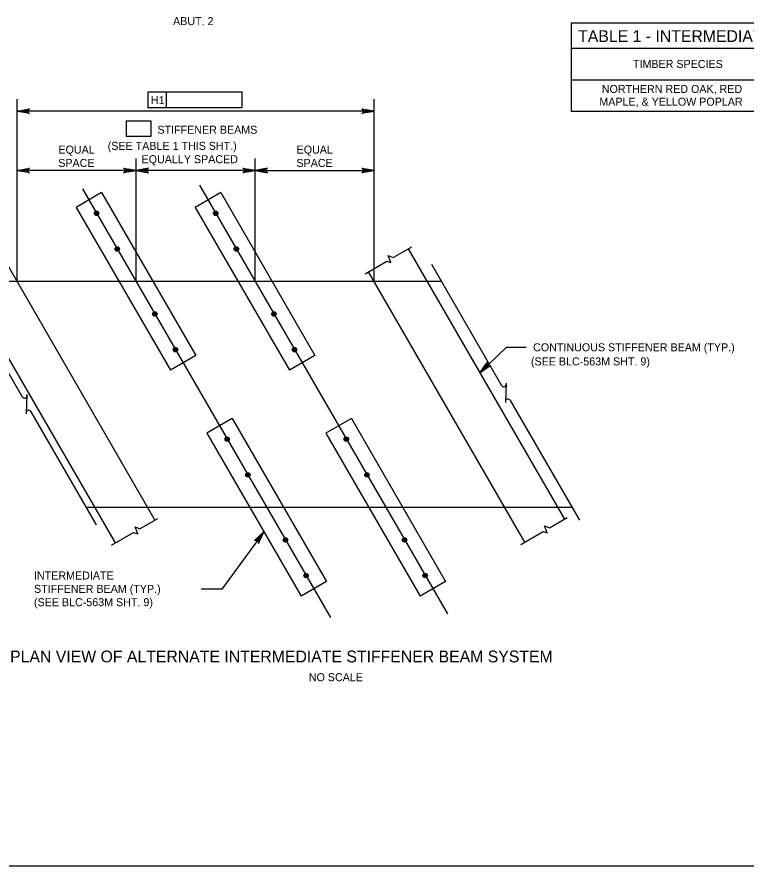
# Model space of a CAD drawing. Extents: x 638268 to 640277, y 295465 to 298435.
# Drawn here: x 639628.9 to 639902.1, y 296668.5 to 296986.8 of the extents above; entities that cross this region are included whole.
import ezdxf

# ---------------------------------------------------------------- set-up
doc = ezdxf.new("R2010")
doc.units = 0
for name, color, linetype in [('2', 7, 'Continuous'), ('3', 7, 'Continuous'), ('4', 7, 'Continuous'), ('8', 7, 'Continuous')]:
    doc.layers.add(name, color=color, linetype=linetype)

msp = doc.modelspace()

# ---------------------------------------------------------------- linework, layer by layer
at = {"layer": '2'}
for p, q in [((639787.93, 296887.61), (639605.87, 296887.61)), ((639836.89, 296802.91), (639654.83, 296802.91)), ((640102.46, 296668.46), (639316.46, 296668.46))]:
    msp.add_line(p, q, dxfattribs=at)
at = {"layer": '3'}
for p, q in [((639660.62, 296920.9), (639651.08, 296915.38)), ((639660.62, 296920.9), (639695.94, 296859.8)), ((639705.26, 296920.9), (639695.71, 296915.38)), ((639705.26, 296920.9), (639740.57, 296859.8)), ((639651.08, 296915.38), (639686.4, 296854.29)), ((639695.71, 296915.38), (639731.03, 296854.29)), ((639622.02, 296899.51), (639680.61, 296798.15)), ((639769.85, 296896.57), (639776.87, 296900.62)), ((639775.51, 296899.84), (639834.1, 296798.48)), ((639759.35, 296890.5), (639767.51, 296895.22)), ((639767.51, 296895.22), (639769.07, 296894.71)), ((639769.07, 296894.71), (639768.05, 296897.31)), ((639768.05, 296897.31), (639769.85, 296896.57)), ((639784.22, 296894.04), (639810.51, 296848.55)), ((639603.62, 296891.5), (639630.89, 296844.33)), ((639665.78, 296789.58), (639607.2, 296890.94)), ((639819.28, 296789.91), (639760.69, 296891.27)), ((639695.94, 296859.8), (639686.4, 296854.29)), ((639740.57, 296859.8), (639731.03, 296854.29)), ((639812.2, 296862.83), (639802.41, 296853.32)), ((639812.22, 296849.46), (639811.95, 296842.19)), ((639632.6, 296845.24), (639632.33, 296837.97)), ((639813.62, 296843.17), (639839.68, 296798.08)), ((639634, 296838.95), (639658.59, 296796.39)), ((639709.58, 296836.2), (639700.04, 296830.68)), ((639709.58, 296836.2), (639744.9, 296775.1)), ((639754.22, 296836.2), (639744.67, 296830.68)), ((639754.22, 296836.2), (639789.54, 296775.1)), ((639700.04, 296830.68), (639735.36, 296769.58)), ((639744.67, 296830.68), (639779.99, 296769.58)), ((639674.95, 296794.88), (639681.64, 296798.75)), ((639828.44, 296795.21), (639835.13, 296799.08)), ((639664.29, 296788.72), (639672.61, 296793.53)), ((639672.61, 296793.53), (639674.16, 296793.02)), ((639674.16, 296793.02), (639673.15, 296795.62)), ((639673.15, 296795.62), (639674.95, 296794.88)), ((639817.78, 296789.05), (639826.1, 296793.86)), ((639826.1, 296793.86), (639827.66, 296793.35)), ((639827.66, 296793.35), (639826.64, 296795.95)), ((639826.64, 296795.95), (639828.44, 296795.21)), ((639744.9, 296775.1), (639735.36, 296769.58)), ((639789.54, 296775.1), (639779.99, 296769.58))]:
    msp.add_line(p, q, dxfattribs=at)
msp.add_lwpolyline([(639802.4, 296853.32), (639805.14, 296857.19), (639805.06, 296856.77), (639805.14, 296856.41), (639805.32, 296856.15), (639805.58, 296855.96), (639805.93, 296855.87), (639806.36, 296855.94), (639802.4, 296853.32), (639805.93, 296855.87), (639805.58, 296855.96), (639802.4, 296853.32), (639805.32, 296856.15), (639805.14, 296856.41), (639802.4, 296853.32), (639805.06, 296856.77)], dxfattribs=at)
for centre, radius in [((639658.73, 296913.16), 0.833), ((639658.73, 296913.16), 0.738), ((639703.37, 296913.16), 0.833), ((639703.37, 296913.16), 0.738), ((639658.73, 296913.16), 0.625), ((639658.73, 296913.16), 0.417), ((639658.73, 296913.16), 0.208), ((639703.37, 296913.16), 0.625), ((639703.37, 296913.16), 0.417), ((639703.37, 296913.16), 0.208), ((639666.47, 296899.78), 0.833), ((639666.47, 296899.78), 0.738), ((639666.47, 296899.78), 0.625), ((639666.47, 296899.78), 0.417), ((639666.47, 296899.78), 0.208), ((639711.1, 296899.78), 0.833), ((639711.1, 296899.78), 0.738), ((639711.1, 296899.78), 0.625), ((639711.1, 296899.78), 0.417), ((639711.1, 296899.78), 0.208), ((639680.55, 296875.41), 0.833), ((639680.55, 296875.41), 0.738), ((639680.55, 296875.41), 0.625), ((639680.55, 296875.41), 0.417), ((639725.19, 296875.41), 0.833), ((639725.19, 296875.41), 0.738), ((639725.19, 296875.41), 0.625), ((639725.19, 296875.41), 0.417), ((639680.55, 296875.41), 0.208), ((639725.19, 296875.41), 0.208), ((639688.29, 296862.03), 0.833), ((639688.29, 296862.03), 0.738), ((639688.29, 296862.03), 0.625), ((639688.29, 296862.03), 0.417), ((639688.29, 296862.03), 0.208), ((639732.92, 296862.03), 0.833), ((639732.92, 296862.03), 0.738), ((639732.92, 296862.03), 0.625), ((639732.92, 296862.03), 0.417), ((639732.92, 296862.03), 0.208), ((639707.69, 296828.46), 0.833), ((639707.69, 296828.46), 0.738), ((639707.69, 296828.46), 0.625), ((639707.69, 296828.46), 0.417), ((639707.69, 296828.46), 0.208), ((639752.33, 296828.46), 0.833), ((639752.33, 296828.46), 0.738), ((639752.33, 296828.46), 0.625), ((639752.33, 296828.46), 0.417), ((639752.33, 296828.46), 0.208), ((639715.43, 296815.08), 0.833), ((639715.43, 296815.08), 0.738), ((639715.43, 296815.08), 0.625), ((639715.43, 296815.08), 0.417), ((639715.43, 296815.08), 0.208), ((639760.06, 296815.08), 0.833), ((639760.06, 296815.08), 0.738), ((639760.06, 296815.08), 0.625), ((639760.06, 296815.08), 0.417), ((639760.06, 296815.08), 0.208), ((639729.51, 296790.71), 0.833), ((639729.51, 296790.71), 0.738), ((639729.51, 296790.71), 0.625), ((639729.51, 296790.71), 0.417), ((639729.51, 296790.71), 0.208), ((639774.15, 296790.71), 0.833), ((639774.15, 296790.71), 0.738), ((639774.15, 296790.71), 0.625), ((639774.15, 296790.71), 0.417), ((639774.15, 296790.71), 0.208), ((639737.25, 296777.33), 0.833), ((639737.25, 296777.33), 0.738), ((639737.25, 296777.33), 0.625), ((639737.25, 296777.33), 0.417), ((639737.25, 296777.33), 0.208), ((639781.88, 296777.33), 0.833), ((639781.88, 296777.33), 0.738), ((639781.88, 296777.33), 0.625), ((639781.88, 296777.33), 0.417), ((639781.88, 296777.33), 0.208)]:
    msp.add_circle(centre, radius, dxfattribs=at)
for centre, start, end in [((639811.3, 296849.01), 210.0292, 0.0292), ((639631.67, 296844.79), 210.0292, 0.0292), ((639812.88, 296842.64), 35.3578, 177.8964), ((639633.26, 296838.42), 35.3578, 177.8964)]:
    msp.add_arc(centre, 0.909, start, end, dxfattribs=at)
at = {"layer": '4'}
for p, q in [((639677.91, 296958.64), (639677.91, 296952.73)), ((639677.91, 296958.64), (639713.21, 296958.64)), ((639684.8, 296958.64), (639684.8, 296952.73)), ((639713.21, 296958.64), (639713.21, 296952.73)), ((639628.9, 296887.61), (639628.9, 296955.91)), ((639762.81, 296887.61), (639762.81, 296955.91)), ((639713.21, 296952.73), (639677.91, 296952.73)), ((639762.81, 296951.41), (639628.9, 296951.41)), ((639669.83, 296947.8), (639679.11, 296947.8)), ((639669.83, 296947.8), (639669.83, 296941.9)), ((639679.11, 296947.8), (639679.11, 296941.9)), ((639679.11, 296941.9), (639669.83, 296941.9)), ((639628.9, 296887.61), (639628.9, 296933.76)), ((639673.54, 296887.61), (639673.54, 296933.76)), ((639718.17, 296887.61), (639718.17, 296933.76)), ((639762.81, 296887.61), (639762.81, 296933.76)), ((639670.54, 296929.26), (639628.9, 296929.26)), ((639715.17, 296929.26), (639676.54, 296929.26)), ((639721.17, 296929.26), (639762.81, 296929.26)), ((639697.31, 296923.7), (639790.21, 296762.97)), ((639653.49, 296922.3), (639746.39, 296761.57)), ((639819.68, 296862.83), (639812.2, 296862.83)), ((639705.75, 296772.23), (639697.91, 296772.23))]:
    msp.add_line(p, q, dxfattribs=at)
for points in [[(639628.9, 296951.41), (639633.56, 296952.28), (639633.2, 296952.03), (639633.02, 296951.72), (639632.96, 296951.41), (639633.02, 296951.1), (639633.2, 296950.78), (639633.56, 296950.54), (639628.9, 296951.41), (639633.2, 296950.78), (639633.02, 296951.1), (639628.9, 296951.41), (639632.96, 296951.41), (639633.02, 296951.72), (639628.9, 296951.41), (639633.2, 296952.03)], [(639762.81, 296951.41), (639758.15, 296950.54), (639758.5, 296950.78), (639758.69, 296951.1), (639758.74, 296951.41), (639758.69, 296951.72), (639758.5, 296952.03), (639758.15, 296952.28), (639762.81, 296951.41), (639758.5, 296952.03), (639758.69, 296951.72), (639762.81, 296951.41), (639758.74, 296951.41), (639758.69, 296951.1), (639762.81, 296951.41), (639758.5, 296950.78)], [(639628.9, 296929.26), (639633.56, 296930.13), (639633.2, 296929.89), (639633.02, 296929.57), (639632.96, 296929.26), (639633.02, 296928.95), (639633.2, 296928.64), (639633.56, 296928.39), (639628.9, 296929.26), (639633.2, 296928.64), (639633.02, 296928.95), (639628.9, 296929.26), (639632.96, 296929.26), (639633.02, 296929.57), (639628.9, 296929.26), (639633.2, 296929.89)], [(639673.54, 296929.26), (639668.87, 296928.39), (639669.23, 296928.64), (639669.42, 296928.95), (639669.47, 296929.26), (639669.42, 296929.57), (639669.23, 296929.89), (639668.87, 296930.13), (639673.54, 296929.26), (639669.23, 296929.89), (639669.42, 296929.57), (639673.54, 296929.26), (639669.47, 296929.26), (639669.42, 296928.95), (639673.54, 296929.26), (639669.23, 296928.64)], [(639673.54, 296929.26), (639678.2, 296928.39), (639677.84, 296928.64), (639677.65, 296928.95), (639677.6, 296929.26), (639677.65, 296929.57), (639677.84, 296929.89), (639678.2, 296930.13), (639673.54, 296929.26), (639677.84, 296929.89), (639677.65, 296929.57), (639673.54, 296929.26), (639677.6, 296929.26), (639677.65, 296928.95), (639673.54, 296929.26), (639677.84, 296928.64)], [(639718.17, 296929.26), (639713.51, 296928.39), (639713.87, 296928.64), (639714.05, 296928.95), (639714.11, 296929.26), (639714.05, 296929.57), (639713.87, 296929.89), (639713.51, 296930.13), (639718.17, 296929.26), (639713.87, 296929.89), (639714.05, 296929.57), (639718.17, 296929.26), (639714.11, 296929.26), (639714.05, 296928.95), (639718.17, 296929.26), (639713.87, 296928.64)], [(639718.17, 296929.26), (639722.83, 296928.39), (639722.47, 296928.64), (639722.29, 296928.95), (639722.23, 296929.26), (639722.29, 296929.57), (639722.47, 296929.89), (639722.83, 296930.13), (639718.17, 296929.26), (639722.47, 296929.89), (639722.29, 296929.57), (639718.17, 296929.26), (639722.23, 296929.26), (639722.29, 296928.95), (639718.17, 296929.26), (639722.47, 296928.64)], [(639762.81, 296929.26), (639758.15, 296928.39), (639758.5, 296928.64), (639758.69, 296928.95), (639758.74, 296929.26), (639758.69, 296929.57), (639758.5, 296929.89), (639758.15, 296930.13), (639762.81, 296929.26), (639758.5, 296929.89), (639758.69, 296929.57), (639762.81, 296929.26), (639758.74, 296929.26), (639758.69, 296928.95), (639762.81, 296929.26), (639758.5, 296928.64)], [(639721.42, 296793.69), (639705.65, 296772.19)], [(639721.42, 296793.69), (639717.96, 296790.45), (639718.37, 296790.59), (639718.74, 296790.56), (639719.02, 296790.41), (639719.24, 296790.18), (639719.38, 296789.85), (639719.37, 296789.41), (639721.42, 296793.69), (639719.38, 296789.85), (639719.24, 296790.18), (639721.42, 296793.69), (639719.02, 296790.41), (639718.74, 296790.56), (639721.42, 296793.69), (639718.37, 296790.59)]]:
    msp.add_lwpolyline(points, dxfattribs=at)
for points in [[(639631.9, 296951.91), (639631.9, 296950.91), (639628.9, 296951.41)], [(639759.81, 296951.91), (639759.81, 296950.91), (639762.81, 296951.41)], [(639631.9, 296929.76), (639631.9, 296928.76), (639628.9, 296929.26)], [(639670.54, 296929.76), (639670.54, 296928.76), (639673.54, 296929.26)], [(639676.54, 296929.76), (639676.54, 296928.76), (639673.54, 296929.26)], [(639715.17, 296929.76), (639715.17, 296928.76), (639718.17, 296929.26)], [(639721.17, 296929.76), (639721.17, 296928.76), (639718.17, 296929.26)], [(639759.81, 296929.76), (639759.81, 296928.76), (639762.81, 296929.26)], [(639721.42, 296793.69), (639719.85, 296791.12), (639719.45, 296791.42)]]:
    msp.add_lwpolyline(points, close=True, dxfattribs=at)
at = {"layer": '8'}
for p, q in [((639836.64, 296984.59), (640058.84, 296984.59)), ((639836.64, 296984.59), (639836.64, 296951.43)), ((639836.64, 296975.05), (640058.84, 296975.05)), ((639836.64, 296963.24), (640058.84, 296963.24)), ((639836.64, 296951.43), (640058.84, 296951.43))]:
    msp.add_line(p, q, dxfattribs=at)

# ---------------------------------------------------------------- texts
at = {"layer": '4'}
for s, height, p in [('ABUT. 2', 3, (639687.39, 296983.71)), ('TABLE 1 - INTERMEDIATE STIFFENER BEAM DESIGN DATA', 4.4292, (639839.22, 296977.38)), ('TIMBER SPECIES', 3, (639859.78, 296967.65)), ('NORTHERN RED OAK, RED', 3, (639848.09, 296958.27)), ('H1', 3, (639679.09, 296954.1)), ('MAPLE, & YELLOW POPLAR', 3, (639847.16, 296953.49)), ('STIFFENER BEAMS', 3, (639681.53, 296942.98)), ('(SEE TABLE 1 THIS SHT.)', 3, (639662.89, 296936.94)), ('EQUAL', 3, (639644.43, 296935.54)), ('EQUAL', 3, (639733.7, 296935.54)), ('SPACE', 3, (639644.36, 296930.54)), ('EQUALLY SPACED', 3, (639675.59, 296931.94)), ('SPACE', 3, (639733.63, 296930.54)), ('CONTINUOUS STIFFENER BEAM (TYP.)', 3, (639822.35, 296861.42)), ('(SEE BLC-563M SHT. 9)', 3, (639821.53, 296856.13)), ('INTERMEDIATE', 3, (639635.26, 296775.87)), ('STIFFENER BEAM (TYP.)', 3, (639635.26, 296770.87)), ('(SEE BLC-563M SHT. 9)', 3, (639635.26, 296765.87)), ('PLAN VIEW OF ALTERNATE INTERMEDIATE STIFFENER BEAM SYSTEM', 4.4292, (639626.31, 296744.8)), ('NO SCALE', 3, (639738.27, 296737.75))]:
    msp.add_text(s, height=height, dxfattribs=at).set_placement(p)

doc.saveas('drawing.dxf')
